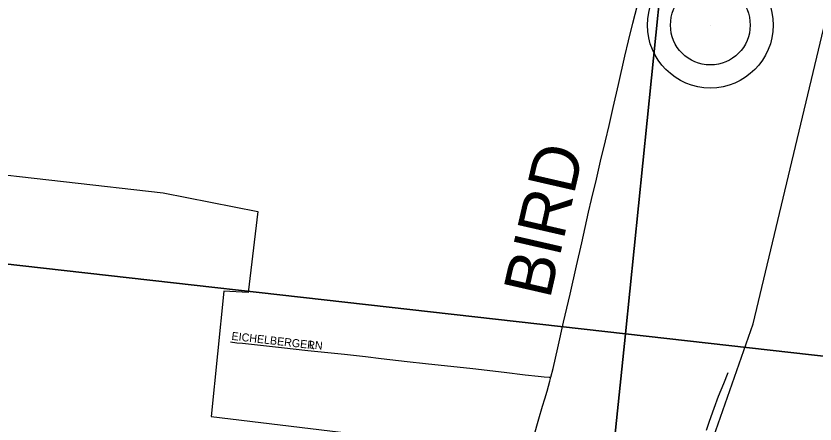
# Model space of a CAD drawing. Extents: x 1410790 to 1770854, y 566777 to 831614.
# Drawn here: x 1615859 to 1620852, y 695774 to 698324 of the extents above; entities that cross this region are included whole.
import ezdxf

# ---------------------------------------------------------------- set-up
doc = ezdxf.new("R2010")
doc.units = 0
for name, color, linetype in [('GM_X_Corporation', 7, 'Continuous'), ('GM_X_Minor_River', 7, 'Continuous'), ('GM_X_Section', 7, 'Continuous'), ('GM_X_Township_Road', 7, 'Continuous'), ('GM_X_Township_Road_Text', 7, 'Continuous'), ('GM_X_Township_Subdivision', 7, 'Continuous'), ('GM_X_Township_Subdivision_Text', 7, 'Continuous'), ('GM_X_Unincorporated', 7, 'Continuous'), ('GM_X_Unincorporated_Location', 7, 'Continuous')]:
    doc.layers.add(name, color=color, linetype=linetype)

msp = doc.modelspace()

# ---------------------------------------------------------------- linework, layer by layer
at = {"layer": 'GM_X_Corporation'}
for points in [[(1620144.1, 695482.7), (1620465.1, 696400), (1620917.7, 698293.5)], [(1615532, 697360.8), (1616779.5, 697219.4), (1617371.1, 697101.5), (1617309.4, 696595.8), (1617158.1, 696603.5), (1617079.4, 695821), (1619061.2, 695581.5)]]:
    msp.add_lwpolyline(points, dxfattribs=at)
at = {"layer": 'GM_X_Minor_River'}
for points in [[(1620193.4, 695792.4), (1620222.1, 695874.2), (1620248.7, 695948.1), (1620281.3, 696027.9), (1620309.9, 696095.8)], [(1620172.9, 695736.5), (1620193.4, 695792.4)]]:
    msp.add_lwpolyline(points, dxfattribs=at)
at = {"layer": 'GM_X_Section'}
for points in [[(1615120.2, 702135.6), (1620208.5, 701671.7), (1619668.6, 696337.8), (1614682.3, 696901)], [(1620208.5, 701671.7), (1625593.5, 701077.1), (1625091.4, 695724.7), (1619668.6, 696337.8)], [(1614682.3, 696901), (1619668.6, 696337.8), (1619110.2, 690962.2), (1614129.7, 691476)], [(1619668.6, 696337.8), (1625091.4, 695724.7), (1624611.7, 690404), (1619110.2, 690962.2)]]:
    msp.add_lwpolyline(points, close=True, dxfattribs=at)
at = {"layer": 'GM_X_Township_Road'}
for points in [[(1619201.8, 696066.7), (1619215.6, 696121.2), (1619244.1, 696249.9), (1619280.6, 696410), (1619321.1, 696585.7), (1619360.9, 696761.9), (1619394, 696905.9), (1619437.1, 697097.9), (1619455.1, 697177.4), (1619486.3, 697304.9), (1619512.4, 697416.9), (1619542.3, 697544.7), (1619564.6, 697640.6), (1619590.4, 697752.6), (1619623.5, 697896.5), (1619663.7, 698072.4), (1619685.9, 698168.4), (1619713.8, 698279.7), (1619741.8, 698391.1), (1619769.7, 698502.6), (1619805.6, 698645.9), (1619861.3, 698866.9), (1619885.3, 698957.1)], [(1618805.1, 694708.1), (1618812.2, 694736.7), (1618835, 694819.5), (1618858.3, 694897.1), (1618911.1, 695075.9), (1618967.2, 695263.6), (1619027.5, 695466.9), (1619061.2, 695581.5), (1619094.7, 695695.7), (1619126.4, 695806.2), (1619149.5, 695884.8), (1619163.3, 695931.7), (1619177.4, 695978.5), (1619195.4, 696041.5), (1619201.8, 696066.7)]]:
    msp.add_lwpolyline(points, dxfattribs=at)
at = {"layer": 'GM_X_Township_Subdivision'}
msp.add_lwpolyline([(1617198.9, 696286.8), (1617239.2, 696282.6), (1617273.8, 696279.4), (1617518.9, 696251.6), (1617682.4, 696234.3), (1617911.5, 696210.2), (1618042.3, 696195.8), (1618140.4, 696184), (1618303.8, 696165), (1618418.4, 696152.7), (1618713, 696120.3), (1618909.4, 696098.6), (1619040.1, 696082.5), (1619121.9, 696072.6), (1619158.6, 696069.4), (1619191.2, 696067.4), (1619201.8, 696066.7)], dxfattribs=at)
at = {"layer": 'GM_X_Unincorporated'}
for radius in [392.8, 249]:
    msp.add_circle((1620197.7, 698266.9), radius, dxfattribs=at)
at = {"layer": 'GM_X_Unincorporated_Location'}
msp.add_line((1620197.7, 698266.9), (1620197.7, 698266.9), dxfattribs=at)

# ---------------------------------------------------------------- texts
at = {"layer": 'GM_X_Township_Road_Text'}
msp.add_text('BIRD', height=300, rotation=77.066, dxfattribs=at).set_placement((1619194.8, 696549.5))
at = {"layer": 'GM_X_Township_Subdivision_Text'}
for s, rotation, p in [('EICHELBERGER', 353.4803, (1617203.8, 696300.5)), ('LN', 353.9889, (1617687.5, 696247.7))]:
    msp.add_text(s, height=50, rotation=rotation, dxfattribs=at).set_placement(p)

doc.saveas('drawing.dxf')
